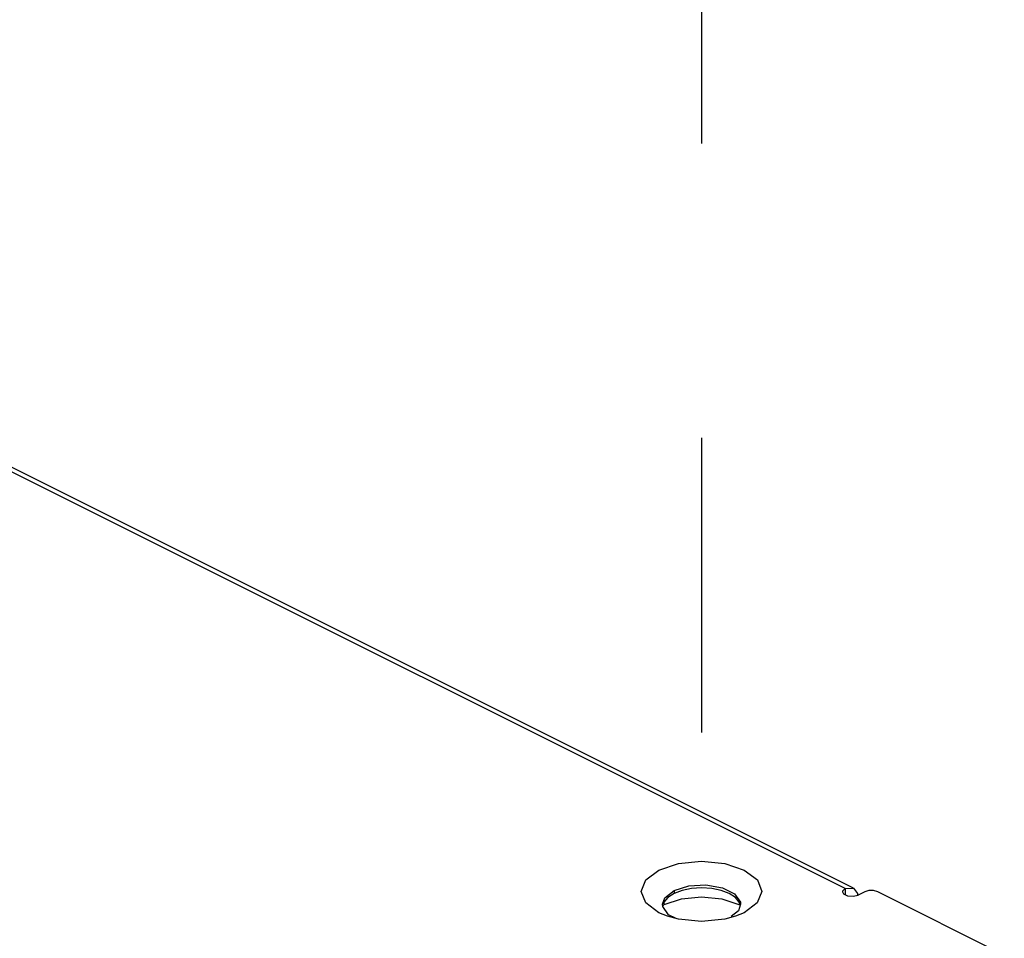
# Paper-space layout '005_EXP_CORICANT_PE_DRAWING_3_1' of a CAD drawing. Header units: millimetres. Extents: x 6 to 413, y 7 to 290.
# Tile 358 of 362: x 268.56 to 276.28, y 243.53 to 250.74. Entities that reach past the tile are written whole.
import ezdxf

# ---------------------------------------------------------------- set-up
doc = ezdxf.new("R2010")
doc.units = ezdxf.units.MM
doc.header["$LTSCALE"] = 23.1
doc.linetypes.add('DASHED', pattern=[0.2, 0.1, -0.1])
doc.layers.add('000_OFFSET-LINES', color=7, linetype='CONTINUOUS')
doc.layers.add('COVER_CORIENT_BL79', color=7, linetype='CONTINUOUS')

# ---------------------------------------------------------------- blocks, each defined once
blk = doc.blocks.new('COVER_CORIENT_BL79', base_point=(229.2874, 247.6792))
at = {"layer": 'COVER_CORIENT_BL79', "color": 3, "linetype": 'Continuous'}
for p, q in [((275.0316, 243.9219), (221.5234, 270.676)), ((275.096, 243.926), (221.5878, 270.6801)), ((275.0316, 243.9219), (275.0114, 243.9021)), ((275.0316, 243.9219), (275.0958, 243.926)), ((273.6124, 243.7966), (273.7467, 243.8414)), ((273.7467, 243.8414), (273.9052, 243.8572)), ((273.9052, 243.8572), (274.0636, 243.8414)), ((275.0114, 243.9021), (275.0107, 243.8966)), ((275.0938, 243.8609), (275.1334, 243.871)), ((275.1843, 243.8964), (275.1334, 243.871)), ((276.2789, 243.4), (275.2862, 243.8964)), ((273.5707, 243.7323), (273.4681, 243.8091)), ((273.603, 243.7895), (273.6124, 243.7966)), ((274.3422, 243.809), (274.2397, 243.7323)), ((273.6376, 243.7047), (273.5707, 243.7323)), ((273.7241, 243.6811), (273.6376, 243.7047)), ((274.1712, 243.7042), (274.0863, 243.6811)), ((274.2397, 243.7323), (274.1712, 243.7042))]:
    blk.add_line(p, q, dxfattribs=at)
at = {"layer": 'COVER_CORIENT_BL79', "color": 7, "linetype": 'Continuous'}
for p, q in [((273.6164, 243.8488), (273.6888, 243.9065)), ((273.6888, 243.9065), (273.8041, 243.9427)), ((273.6888, 243.9065), (273.6888, 243.8831)), ((273.9052, 243.9279), (273.826, 243.9227)), ((273.9844, 243.9227), (273.9052, 243.9279)), ((274.0582, 243.9074), (273.9844, 243.9227)), ((274.1216, 243.8831), (274.0582, 243.9074)), ((275.0316, 243.9219), (275.0316, 243.8735)), ((273.5992, 243.7983), (273.6164, 243.8488)), ((273.6011, 243.7811), (273.5992, 243.7983)), ((273.6124, 243.7966), (273.6124, 243.8179)), ((274.2112, 243.7983), (274.194, 243.7477)), ((274.194, 243.7477), (274.1383, 243.7034))]:
    blk.add_line(p, q, dxfattribs=at)
at = {"layer": 'COVER_CORIENT_BL79', "color": 3, "linetype": 'Continuous'}
for points in [[(273.4681, 243.8091), (273.4321, 243.8996), (273.4681, 243.9902), (273.5706, 244.0669)], [(273.5706, 244.0669), (273.7241, 244.1181), (273.9052, 244.1361), (274.0862, 244.1181), (274.2397, 244.0669), (274.3423, 243.9901)], [(274.3423, 243.9901), (274.3783, 243.8996), (274.3422, 243.809)], [(275.0958, 243.926), (275.1284, 243.8841), (275.1284, 243.8697)], [(275.2862, 243.8964), (275.2539, 243.9057), (275.2166, 243.9057), (275.1843, 243.8964)], [(274.0636, 243.8414), (274.1979, 243.7966), (274.2, 243.795)], [(275.0107, 243.8966), (275.0183, 243.8801), (275.0498, 243.8643), (275.0938, 243.8609)], [(274.0863, 243.6811), (273.9052, 243.6631), (273.7241, 243.6811)]]:
    blk.add_lwpolyline(points, dxfattribs=at)
at = {"layer": 'COVER_CORIENT_BL79', "color": 7, "linetype": 'Continuous'}
for points in [[(273.826, 243.9227), (273.7522, 243.9074), (273.6888, 243.8831)], [(273.8041, 243.9427), (273.9395, 243.9503), (274.068, 243.9278)], [(274.068, 243.9278), (274.1642, 243.8797), (274.2092, 243.8154), (274.2112, 243.7983)], [(273.6888, 243.8831), (273.6402, 243.8514), (273.6096, 243.8145)], [(274.2073, 243.7895), (274.2007, 243.8145), (274.1702, 243.8514), (274.1216, 243.8831)], [(273.7046, 243.6864), (273.6461, 243.7168), (273.6011, 243.7811)]]:
    blk.add_lwpolyline(points, dxfattribs=at)

psp = doc.layouts.new('005_EXP_CORICANT_PE_DRAWING_3_1')

# ---------------------------------------------------------------- linework, layer by layer
at = {"layer": '000_OFFSET-LINES', "color": 4, "linetype": 'DASHED'}
psp.add_line((273.9052, 256.6969), (273.9052, 243.7749), dxfattribs=at)

# ---------------------------------------------------------------- block references
at = {"layer": 'COVER_CORIENT_BL79'}
psp.add_blockref('COVER_CORIENT_BL79', (229.2874, 247.6792), dxfattribs=at)

doc.saveas('drawing.dxf')
